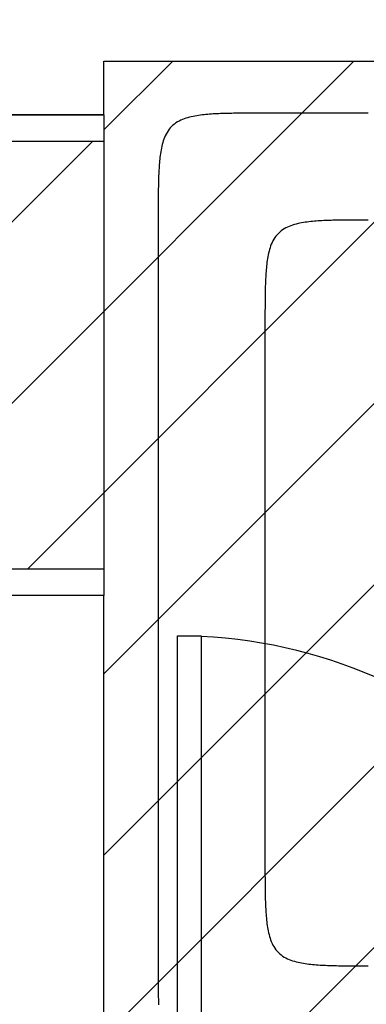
# Model space of a CAD drawing. Extents: x 997 to 109698, y 921 to 94021.
# Tile 291 of 656: x 10115 to 10764, y 35355 to 37198. Entities that reach past the tile are written whole.
import ezdxf

# ---------------------------------------------------------------- set-up
doc = ezdxf.new("R2010")
doc.units = 0
doc.header["$MEASUREMENT"] = 0
for name, color, linetype in [('12', 7, 'CONTINUOUS'), ('28', 7, 'CONTINUOUS'), ('40', 7, 'CONTINUOUS')]:
    doc.layers.add(name, color=color, linetype=linetype)

msp = doc.modelspace()

# ---------------------------------------------------------------- linework, layer by layer
at = {"layer": '12', "color": 6}
for points in [[(10574.30386, 37023.478342), (10570.841564, 37023.478462), (10567.379265, 37023.478572), (10563.916965, 37023.478288), (10560.454665, 37023.477228), (10556.992366, 37023.475014), (10553.53007, 37023.471263), (10550.067777, 37023.465593), (10546.60549, 37023.457624), (10543.143208, 37023.446976), (10539.680934, 37023.433263), (10536.218668, 37023.416109), (10532.756412, 37023.395131), (10529.294167, 37023.369947), (10525.831934, 37023.340177), (10522.369716, 37023.305407), (10518.90754, 37023.264828), (10515.445449, 37023.217347), (10511.983485, 37023.161867), (10508.521693, 37023.09729), (10505.060116, 37023.022518), (10501.598797, 37022.936452), (10498.137779, 37022.837996), (10494.677105, 37022.726052), (10491.21682, 37022.599522), (10487.756966, 37022.457308), (10484.297586, 37022.298313), (10480.838775, 37022.121215), (10477.380924, 37021.923366), (10473.924536, 37021.701634), (10470.470114, 37021.452883), (10467.01816, 37021.173978), (10463.569177, 37020.861781), (10460.123667, 37020.513159), (10456.682132, 37020.124977), (10453.245076, 37019.694099), (10449.813032, 37019.217321), (10446.387662, 37018.689119), (10442.972037, 37018.101058), (10439.569313, 37017.444521), (10436.182648, 37016.710897), (10432.815199, 37015.891568), (10429.470124, 37014.977918), (10426.15058, 37013.961334), (10422.8612, 37012.832792), (10419.614413, 37011.581087), (10416.425223, 37010.19431), (10413.308632, 37008.660543), (10410.279644, 37006.967869), (10407.353261, 37005.104376), (10404.5442, 37003.060092), (10401.865005, 37000.839788), (10399.327228, 36998.454975), (10396.942414, 36995.917198), (10394.72211, 36993.238003), (10392.677827, 36990.428942), (10390.814333, 36987.502558), (10389.12166, 36984.47357), (10387.587892, 36981.356978), (10386.201114, 36978.167788), (10384.949411, 36974.921003), (10383.820867, 36971.631621), (10382.804283, 36968.312077), (10381.890634, 36964.967002), (10381.071305, 36961.599553), (10380.33768, 36958.212889), (10379.681144, 36954.810164), (10379.093083, 36951.39454), (10378.56488, 36947.969171), (10378.088104, 36944.537126), (10377.657226, 36941.10007), (10377.269043, 36937.658536), (10376.920421, 36934.213026), (10376.608225, 36930.764041), (10376.329319, 36927.312088), (10376.080568, 36923.857665), (10375.858836, 36920.401277), (10375.660988, 36916.943427), (10375.483889, 36913.484616), (10375.324893, 36910.025236), (10375.182679, 36906.565382), (10375.056149, 36903.105096), (10374.944205, 36899.644424), (10374.845749, 36896.183406), (10374.759684, 36892.722087), (10374.684912, 36889.260508), (10374.620335, 36885.798716), (10374.564855, 36882.336752), (10374.517374, 36878.874661), (10374.476795, 36875.412486), (10374.442026, 36871.950269), (10374.412255, 36868.488035), (10374.387071, 36865.02579), (10374.366093, 36861.563534), (10374.348938, 36858.101269), (10374.335227, 36854.638994), (10374.324577, 36851.176712), (10374.316609, 36847.714424), (10374.310939, 36844.252131), (10374.307188, 36840.789835), (10374.304973, 36837.327536), (10374.303914, 36833.865236), (10374.30363, 36830.402937), (10374.303739, 36826.940638), (10374.30386, 36823.478342)], [(10767.793091, 37023.478342), (10755.700014, 37023.478342), (10743.606937, 37023.478342), (10731.51386, 37023.478342), (10719.420784, 37023.478342), (10707.327707, 37023.478342), (10695.23463, 37023.478342), (10683.141553, 37023.478342), (10671.048476, 37023.478342), (10658.955399, 37023.478342), (10646.862322, 37023.478342), (10634.769245, 37023.478342), (10622.676168, 37023.478342), (10610.583091, 37023.478342), (10598.490014, 37023.478342), (10586.396937, 37023.478342), (10574.30386, 37023.478342)], [(10374.30386, 36823.478342), (10374.30386, 36810.053726), (10374.30386, 36796.629112), (10374.30386, 36783.204495), (10374.30386, 36769.779881), (10374.30386, 36756.355264), (10374.30386, 36742.93065), (10374.30386, 36729.506033), (10374.30386, 36716.081419), (10374.30386, 36702.656803), (10374.30386, 36689.232187), (10374.30386, 36675.807572), (10374.30386, 36662.382958), (10374.30386, 36648.958341), (10374.30386, 36635.533727), (10374.30386, 36622.10911), (10374.30386, 36608.684496), (10374.30386, 36595.259879), (10374.30386, 36581.835265), (10374.30386, 36568.410649), (10374.30386, 36554.986033), (10374.30386, 36541.561418), (10374.30386, 36528.136804), (10374.30386, 36514.712187), (10374.30386, 36501.287573), (10374.30386, 36487.862956), (10374.30386, 36474.438342), (10374.30386, 36461.013726), (10374.30386, 36447.58911), (10374.30386, 36434.164495), (10374.30386, 36420.739881), (10374.30386, 36407.315264), (10374.30386, 36393.89065), (10374.30386, 36380.466033), (10374.30386, 36367.041419), (10374.30386, 36353.616802), (10374.30386, 36340.192187), (10374.30386, 36326.767572), (10374.30386, 36313.342956), (10374.30386, 36299.918341), (10374.30386, 36286.493727), (10374.30386, 36273.06911), (10374.30386, 36259.644496), (10374.30386, 36246.219879), (10374.30386, 36232.795265), (10374.30386, 36219.370649), (10374.30386, 36205.946033), (10374.30386, 36192.521418), (10374.30386, 36179.096804), (10374.30386, 36165.672187), (10374.30386, 36152.247571), (10374.30386, 36138.822956), (10374.30386, 36125.398342), (10374.30386, 36111.973725), (10374.30386, 36098.54911), (10374.30386, 36085.124495), (10374.30386, 36071.699879), (10374.30386, 36058.275264), (10374.30386, 36044.85065), (10374.30386, 36031.426033), (10374.30386, 36018.001419), (10374.30386, 36004.576802), (10374.30386, 35991.152187), (10374.30386, 35977.727572), (10374.30386, 35964.302956), (10374.30386, 35950.878341), (10374.30386, 35937.453727), (10374.30386, 35924.02911), (10374.30386, 35910.604496), (10374.30386, 35897.179879), (10374.30386, 35883.755265), (10374.30386, 35870.330649), (10374.30386, 35856.906033), (10374.30386, 35843.481418), (10374.30386, 35830.056802), (10374.30386, 35816.632187), (10374.30386, 35803.207573), (10374.30386, 35789.782956), (10374.30386, 35776.358342), (10374.30386, 35762.933725), (10374.30386, 35749.50911), (10374.30386, 35736.084495), (10374.30386, 35722.659879), (10374.30386, 35709.235264), (10374.30386, 35695.810648), (10374.30386, 35682.386033), (10374.30386, 35668.961419), (10374.30386, 35655.536802), (10374.30386, 35642.112187), (10374.30386, 35628.687572), (10374.30386, 35615.262956), (10374.30386, 35601.838341), (10374.30386, 35588.413725), (10374.30386, 35574.98911), (10374.30386, 35561.564494), (10374.30386, 35548.139879), (10374.30386, 35534.715265), (10374.30386, 35521.290649), (10374.30386, 35507.866033), (10374.30386, 35494.441418), (10374.30386, 35481.016802), (10374.30386, 35467.592187), (10374.30386, 35454.167571), (10374.30386, 35440.742956), (10374.30386, 35427.318342)], [(10374.30386, 35427.318342), (10374.303739, 35423.856044), (10374.30363, 35420.393745), (10374.303914, 35416.931445), (10374.304973, 35413.469146), (10374.307187, 35410.006847), (10374.310939, 35406.544551), (10374.316608, 35403.082259), (10374.324577, 35399.61997), (10374.335227, 35396.157688), (10374.348938, 35392.695414), (10374.366092, 35389.233148), (10374.387071, 35385.770892), (10374.412255, 35382.308648), (10374.442025, 35378.846414), (10374.476795, 35375.384196), (10374.517374, 35371.922021), (10374.564854, 35368.459929), (10374.620334, 35364.997966), (10374.684912, 35361.536175), (10374.759684, 35358.074598), (10374.845749, 35354.613277)]]:
    msp.add_lwpolyline(points, dxfattribs=at)
at = {"layer": '12', "color": 5}
for points in [[(10767.379265, 36823.478571), (10763.916965, 36823.478288), (10760.454665, 36823.477228), (10756.992366, 36823.475014), (10753.53007, 36823.471264), (10750.067777, 36823.465593), (10746.60549, 36823.457625), (10743.143208, 36823.446974), (10739.680934, 36823.433263), (10736.218668, 36823.416109), (10732.756412, 36823.39513), (10729.294167, 36823.369947), (10725.831934, 36823.340175), (10722.369716, 36823.305406), (10718.90754, 36823.264827), (10715.445449, 36823.217348), (10711.983486, 36823.161867), (10708.521693, 36823.09729), (10705.060116, 36823.022517), (10701.598797, 36822.936452), (10698.137779, 36822.837997), (10694.677105, 36822.726052), (10691.21682, 36822.599523), (10687.756966, 36822.457308), (10684.297586, 36822.298313), (10680.838775, 36822.121214), (10677.380924, 36821.923367), (10673.924536, 36821.701634), (10670.470115, 36821.452882), (10667.01816, 36821.173976), (10663.569177, 36820.861781), (10660.123667, 36820.513159), (10656.682132, 36820.124977), (10653.245076, 36819.694097), (10649.813032, 36819.217321), (10646.387662, 36818.68912), (10642.972037, 36818.101058), (10639.569313, 36817.444522), (10636.182648, 36816.710897), (10632.815199, 36815.891567), (10629.470124, 36814.977919), (10626.150581, 36813.961335), (10622.8612, 36812.832791), (10619.614413, 36811.581088), (10616.425223, 36810.194311), (10613.308632, 36808.660542), (10610.279644, 36806.967868), (10607.353261, 36805.104374), (10604.5442, 36803.060092), (10601.865005, 36800.839787), (10599.327228, 36798.454973), (10596.942414, 36795.917196), (10594.72211, 36793.238003), (10592.677827, 36790.428941), (10590.814333, 36787.502558), (10589.12166, 36784.473569), (10587.587892, 36781.356978), (10586.201114, 36778.167788), (10584.949411, 36774.921003), (10583.820867, 36771.631622), (10582.804283, 36768.312078), (10581.890635, 36764.967002), (10581.071305, 36761.599554), (10580.33768, 36758.212888), (10579.681144, 36754.810164), (10579.093083, 36751.394539), (10578.56488, 36747.969171), (10578.088104, 36744.537127), (10577.657225, 36741.100069), (10577.269043, 36737.658535), (10576.920421, 36734.213024), (10576.608225, 36730.764041), (10576.329319, 36727.312088), (10576.080567, 36723.857665), (10575.858836, 36720.401278), (10575.660988, 36716.943427), (10575.483889, 36713.484616), (10575.324893, 36710.025236), (10575.182679, 36706.565381), (10575.056149, 36703.105096), (10574.944205, 36699.644424), (10574.845749, 36696.183405), (10574.759684, 36692.722085), (10574.684912, 36689.260508), (10574.620335, 36685.798717), (10574.564855, 36682.336753), (10574.517374, 36678.874661), (10574.476795, 36675.412485), (10574.442026, 36671.950267), (10574.412255, 36668.488035), (10574.387071, 36665.02579), (10574.366092, 36661.563533), (10574.348938, 36658.101268), (10574.335227, 36654.638994), (10574.324577, 36651.176712), (10574.316609, 36647.714424), (10574.310939, 36644.252131), (10574.307188, 36640.789835), (10574.304973, 36637.327536), (10574.303915, 36633.865237), (10574.30363, 36630.402936), (10574.303739, 36626.940637), (10574.30386, 36623.478341)], [(10574.30386, 36623.478341), (10574.30386, 36613.899879), (10574.30386, 36604.321419), (10574.30386, 36594.742957), (10574.30386, 36585.164496), (10574.30386, 36575.586034), (10574.30386, 36566.007572), (10574.30386, 36556.42911), (10574.30386, 36546.850648), (10574.30386, 36537.272187), (10574.30386, 36527.693725), (10574.30386, 36518.115264), (10574.30386, 36508.536802), (10574.30386, 36498.958342), (10574.30386, 36489.37988), (10574.30386, 36479.801418), (10574.30386, 36470.222957), (10574.30386, 36460.644495), (10574.30386, 36451.066033), (10574.30386, 36441.487572), (10574.30386, 36431.90911), (10574.30386, 36422.33065), (10574.30386, 36412.752187), (10574.30386, 36403.173725), (10574.30386, 36393.595265), (10574.30386, 36384.016803), (10574.30386, 36374.438341), (10574.30386, 36364.859879), (10574.30386, 36355.281418), (10574.30386, 36345.702956), (10574.30386, 36336.124494), (10574.30386, 36326.546033), (10574.30386, 36316.967571), (10574.30386, 36307.389111), (10574.30386, 36297.810649), (10574.30386, 36288.232188), (10574.30386, 36278.653726), (10574.30386, 36269.075264), (10574.30386, 36259.496802), (10574.30386, 36249.918341), (10574.30386, 36240.339879), (10574.30386, 36230.761418), (10574.30386, 36221.182956), (10574.30386, 36211.604496), (10574.30386, 36202.026034), (10574.30386, 36192.447572), (10574.30386, 36182.86911), (10574.30386, 36173.290649), (10574.30386, 36163.712187), (10574.30386, 36154.133725), (10574.30386, 36144.555264), (10574.30386, 36134.976802), (10574.30386, 36125.398342), (10574.30386, 36115.819879), (10574.30386, 36106.241419), (10574.30386, 36096.662957), (10574.30386, 36087.084495), (10574.30386, 36077.506033), (10574.30386, 36067.927571), (10574.30386, 36058.34911), (10574.30386, 36048.770648), (10574.30386, 36039.192187), (10574.30386, 36029.613725), (10574.30386, 36020.035263), (10574.30386, 36010.456803), (10574.30386, 36000.878341), (10574.30386, 35991.29988), (10574.30386, 35981.721418), (10574.30386, 35972.142956), (10574.30386, 35962.564494), (10574.30386, 35952.986033), (10574.30386, 35943.407571), (10574.30386, 35933.82911), (10574.30386, 35924.250648), (10574.30386, 35914.672188), (10574.30386, 35905.093726), (10574.30386, 35895.515264), (10574.30386, 35885.936802), (10574.30386, 35876.358341), (10574.30386, 35866.779879), (10574.30386, 35857.201417), (10574.30386, 35847.622956), (10574.30386, 35838.044494), (10574.30386, 35828.466034), (10574.30386, 35818.887572), (10574.30386, 35809.309111), (10574.30386, 35799.730649), (10574.30386, 35790.152187), (10574.30386, 35780.573725), (10574.30386, 35770.995264), (10574.30386, 35761.416802), (10574.30386, 35751.83834), (10574.30386, 35742.259879), (10574.30386, 35732.681417), (10574.30386, 35723.102957), (10574.30386, 35713.524495), (10574.30386, 35703.946033), (10574.30386, 35694.367572), (10574.30386, 35684.78911), (10574.30386, 35675.210648), (10574.30386, 35665.632186), (10574.30386, 35656.053725), (10574.30386, 35646.475263), (10574.30386, 35636.896802), (10574.30386, 35627.31834)], [(10574.30386, 35627.31834), (10574.303739, 35623.856044), (10574.30363, 35620.393745), (10574.303914, 35616.931445), (10574.304973, 35613.469145), (10574.307187, 35610.006846), (10574.310939, 35606.544551), (10574.316608, 35603.082258), (10574.324577, 35599.61997), (10574.335227, 35596.157688), (10574.348938, 35592.695415), (10574.366092, 35589.233148), (10574.387071, 35585.770892), (10574.412255, 35582.308647), (10574.442026, 35578.846415), (10574.476795, 35575.384196), (10574.517374, 35571.922021), (10574.564854, 35568.459929), (10574.620334, 35564.997965), (10574.684912, 35561.536175), (10574.759684, 35558.074597), (10574.845749, 35554.613278), (10574.944205, 35551.152259), (10575.056149, 35547.691586), (10575.182679, 35544.2313), (10575.324893, 35540.771445), (10575.483889, 35537.312066), (10575.660988, 35533.853255), (10575.858836, 35530.395404), (10576.080567, 35526.939017), (10576.329319, 35523.484594), (10576.608225, 35520.032641), (10576.920421, 35516.583657), (10577.269043, 35513.138148), (10577.657225, 35509.696612), (10578.088104, 35506.259556), (10578.56488, 35502.827513), (10579.093083, 35499.402142), (10579.681144, 35495.986518), (10580.33768, 35492.583793), (10581.071305, 35489.197128), (10581.890634, 35485.82968), (10582.804283, 35482.484604), (10583.820867, 35479.16506), (10584.949411, 35475.875681), (10586.201114, 35472.628894), (10587.587892, 35469.439704), (10589.121659, 35466.323112), (10590.814333, 35463.294124), (10592.677827, 35460.36774), (10594.72211, 35457.558681), (10596.942414, 35454.879486), (10599.327228, 35452.341708), (10601.865005, 35449.956894), (10604.5442, 35447.736592), (10607.353261, 35445.692308), (10610.279644, 35443.828814), (10613.308632, 35442.136141), (10616.425223, 35440.602372), (10619.614413, 35439.215594), (10622.8612, 35437.963892), (10626.15058, 35436.835347), (10629.470124, 35435.818763), (10632.815199, 35434.905114), (10636.182648, 35434.085785), (10639.569313, 35433.352161), (10642.972037, 35432.695624), (10646.387662, 35432.107563), (10649.813031, 35431.579361), (10653.245076, 35431.102586), (10656.682132, 35430.671705), (10660.123667, 35430.283523), (10663.569177, 35429.934901), (10667.01816, 35429.622706), (10670.470114, 35429.343799), (10673.924536, 35429.095048), (10677.380924, 35428.873316), (10680.838775, 35428.675469), (10684.297586, 35428.498369), (10687.756966, 35428.339374), (10691.21682, 35428.197159), (10694.677105, 35428.070629), (10698.137779, 35427.958685), (10701.598797, 35427.86023), (10705.060116, 35427.774164), (10708.521693, 35427.699392), (10711.983485, 35427.634815), (10715.445449, 35427.579334), (10718.90754, 35427.531854), (10722.369716, 35427.491275), (10725.831934, 35427.456507), (10729.294167, 35427.426735), (10732.756412, 35427.401552), (10736.218668, 35427.380573), (10739.680934, 35427.363419), (10743.143208, 35427.349707), (10746.605489, 35427.339057), (10750.067777, 35427.33109), (10753.53007, 35427.325419), (10756.992366, 35427.321668), (10760.454665, 35427.319454), (10763.916965, 35427.318395), (10767.379265, 35427.31811)]]:
    msp.add_lwpolyline(points, dxfattribs=at)
at = {"layer": '28', "color": 2}
for p, q in [((10272.636205, 35295.031125), (13272.636205, 38295.031125)), ((10437.969573, 35120.953237), (13272.636205, 37955.61987)), ((8990.913298, 35370.953237), (10740.913298, 37120.953237)), ((10129.888407, 36170.517091), (11080.324553, 37120.953237)), ((10272.636205, 36992.0874), (10401.502043, 37120.953237)), ((10272.636205, 35973.853635), (11419.735808, 37120.953237)), ((10272.636205, 35634.44238), (11759.147063, 37120.953237)), ((8651.502043, 35370.953237), (10251.065897, 36970.517091))]:
    msp.add_line(p, q, dxfattribs=at)
at = {"layer": '40', "color": 8, "linetype": 'Continuous'}
for p, q in [((10272.636205, 37020.517092), (10272.636205, 37120.953237)), ((10272.636205, 37120.953237), (11922.636205, 37120.953237)), ((10022.636205, 37020.517092), (10272.636205, 37020.517092)), ((10272.636205, 37020.517092), (10022.636205, 37020.517092)), ((10272.636205, 37020.517092), (10272.636205, 36970.517091)), ((10272.636205, 37020.517092), (10272.636205, 36120.517091)), ((10272.636205, 36970.517091), (10022.636205, 36970.517091)), ((10272.636205, 36970.517091), (10272.636205, 36170.517091)), ((10022.636205, 36170.517091), (10272.636205, 36170.517091)), ((10272.636205, 36170.517091), (10272.636205, 36120.517091)), ((10272.636205, 36120.517091), (10022.636205, 36120.517091)), ((10272.636205, 35120.953237), (10272.636205, 36120.517091)), ((10410.636205, 36044.953238), (10454.636205, 36044.953238)), ((10410.636205, 35120.953237), (10410.636205, 36044.953238)), ((10454.636205, 36044.953238), (10454.636205, 35120.953237))]:
    msp.add_line(p, q, dxfattribs=at)
msp.add_arc((10410.636205, 35120.953237), 924, 0, 87.270597, dxfattribs=at)

doc.saveas('drawing.dxf')
